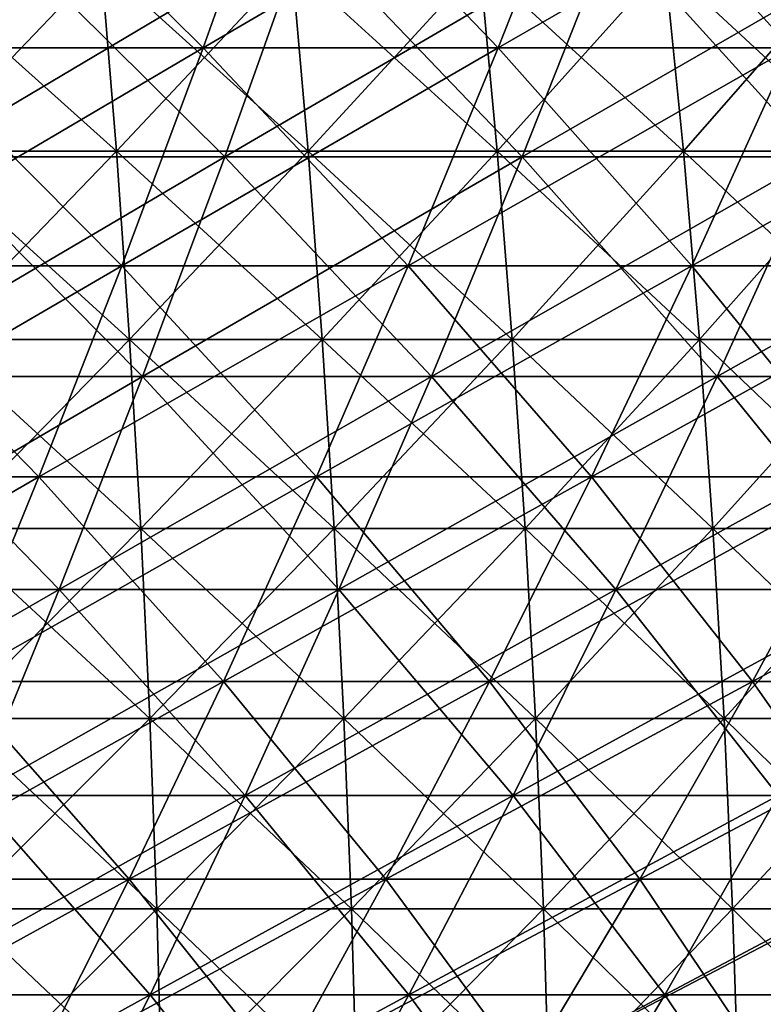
# Model space of a CAD drawing. Header units: millimetres. Extents: x -250 to 250, y -45 to 4150.
# Tile 607 of 656: x 38 to 49, y 3937 to 3952. Entities that reach past the tile are written whole.
import ezdxf

# ---------------------------------------------------------------- set-up
doc = ezdxf.new("R2010")
doc.units = ezdxf.units.MM
doc.header["$LTSCALE"] = 81.481481
for name, color, linetype in [('19', 7, 'CONTINUOUS'), ('20', 7, 'CONTINUOUS'), ('21', 7, 'CONTINUOUS'), ('22', 7, 'CONTINUOUS'), ('23', 7, 'CONTINUOUS'), ('24', 7, 'CONTINUOUS')]:
    doc.layers.add(name, color=color, linetype=linetype)

msp = doc.modelspace()

# ---------------------------------------------------------------- linework, layer by layer
at = {"layer": '19', "color": 7, "linetype": 'CONTINUOUS'}
for points in [[(41.023, 3949.927, -144.18), (36.563, 3949.927, -145.375), (42.222, 3953.287, -148.396), (41.023, 3949.927, -144.18)], [(42.222, 3953.287, -148.396), (36.563, 3949.927, -145.375), (37.632, 3953.287, -149.626), (42.222, 3953.287, -148.396)], [(45.443, 3949.927, -142.849), (41.023, 3949.927, -144.18), (46.772, 3953.287, -147.025), (45.443, 3949.927, -142.849)], [(46.772, 3953.287, -147.025), (41.023, 3949.927, -144.18), (42.222, 3953.287, -148.396), (46.772, 3953.287, -147.025)], [(49.821, 3949.927, -141.382), (45.443, 3949.927, -142.849), (51.278, 3953.287, -145.515), (49.821, 3949.927, -141.382)], [(51.278, 3953.287, -145.515), (45.443, 3949.927, -142.849), (46.772, 3953.287, -147.025), (51.278, 3953.287, -145.515)], [(39.803, 3946.665, -139.895), (35.477, 3946.665, -141.054), (41.023, 3949.927, -144.18), (39.803, 3946.665, -139.895)], [(41.023, 3949.927, -144.18), (35.477, 3946.665, -141.054), (36.563, 3949.927, -145.375), (41.023, 3949.927, -144.18)], [(44.093, 3946.665, -138.602), (39.803, 3946.665, -139.895), (45.443, 3949.927, -142.849), (44.093, 3946.665, -138.602)], [(45.443, 3949.927, -142.849), (39.803, 3946.665, -139.895), (41.023, 3949.927, -144.18), (45.443, 3949.927, -142.849)], [(48.34, 3946.665, -137.179), (44.093, 3946.665, -138.602), (49.821, 3949.927, -141.382), (48.34, 3946.665, -137.179)], [(49.821, 3949.927, -141.382), (44.093, 3946.665, -138.602), (45.443, 3949.927, -142.849), (49.821, 3949.927, -141.382)], [(52.541, 3946.665, -135.625), (48.34, 3946.665, -137.179), (54.151, 3949.927, -139.78), (52.541, 3946.665, -135.625)], [(54.151, 3949.927, -139.78), (48.34, 3946.665, -137.179), (49.821, 3949.927, -141.382), (54.151, 3949.927, -139.78)], [(38.565, 3943.502, -135.54), (34.372, 3943.502, -136.664), (39.803, 3946.665, -139.895), (38.565, 3943.502, -135.54)], [(39.803, 3946.665, -139.895), (34.372, 3943.502, -136.664), (35.477, 3946.665, -141.054), (39.803, 3946.665, -139.895)], [(42.72, 3943.502, -134.289), (38.565, 3943.502, -135.54), (44.093, 3946.665, -138.602), (42.72, 3943.502, -134.289)], [(44.093, 3946.665, -138.602), (38.565, 3943.502, -135.54), (39.803, 3946.665, -139.895), (44.093, 3946.665, -138.602)], [(46.835, 3943.502, -132.909), (42.72, 3943.502, -134.289), (48.34, 3946.665, -137.179), (46.835, 3943.502, -132.909)], [(48.34, 3946.665, -137.179), (42.72, 3943.502, -134.289), (44.093, 3946.665, -138.602), (48.34, 3946.665, -137.179)], [(50.906, 3943.502, -131.404), (46.835, 3943.502, -132.909), (52.541, 3946.665, -135.625), (50.906, 3943.502, -131.404)], [(52.541, 3946.665, -135.625), (46.835, 3943.502, -132.909), (48.34, 3946.665, -137.179), (52.541, 3946.665, -135.625)], [(37.307, 3940.439, -131.12), (33.251, 3940.439, -132.207), (38.565, 3943.502, -135.54), (37.307, 3940.439, -131.12)], [(38.565, 3943.502, -135.54), (33.251, 3940.439, -132.207), (34.372, 3943.502, -136.664), (38.565, 3943.502, -135.54)], [(41.327, 3940.439, -129.909), (37.307, 3940.439, -131.12), (42.72, 3943.502, -134.289), (41.327, 3940.439, -129.909)], [(42.72, 3943.502, -134.289), (37.307, 3940.439, -131.12), (38.565, 3943.502, -135.54), (42.72, 3943.502, -134.289)], [(45.308, 3940.439, -128.575), (41.327, 3940.439, -129.909), (46.835, 3943.502, -132.909), (45.308, 3940.439, -128.575)], [(46.835, 3943.502, -132.909), (41.327, 3940.439, -129.909), (42.72, 3943.502, -134.289), (46.835, 3943.502, -132.909)], [(49.246, 3940.439, -127.119), (45.308, 3940.439, -128.575), (50.906, 3943.502, -131.404), (49.246, 3940.439, -127.119)], [(50.906, 3943.502, -131.404), (45.308, 3940.439, -128.575), (46.835, 3943.502, -132.909), (50.906, 3943.502, -131.404)], [(39.914, 3937.479, -125.466), (36.031, 3937.479, -126.636), (41.327, 3940.439, -129.909), (39.914, 3937.479, -125.466)], [(41.327, 3940.439, -129.909), (36.031, 3937.479, -126.636), (37.307, 3940.439, -131.12), (41.327, 3940.439, -129.909)], [(43.759, 3937.479, -124.178), (39.914, 3937.479, -125.466), (45.308, 3940.439, -128.575), (43.759, 3937.479, -124.178)], [(45.308, 3940.439, -128.575), (39.914, 3937.479, -125.466), (41.327, 3940.439, -129.909), (45.308, 3940.439, -128.575)], [(47.562, 3937.479, -122.771), (43.759, 3937.479, -124.178), (49.246, 3940.439, -127.119), (47.562, 3937.479, -122.771)], [(49.246, 3940.439, -127.119), (43.759, 3937.479, -124.178), (45.308, 3940.439, -128.575), (49.246, 3940.439, -127.119)], [(51.32, 3937.479, -121.248), (47.562, 3937.479, -122.771), (53.137, 3940.439, -125.542), (51.32, 3937.479, -121.248)], [(53.137, 3940.439, -125.542), (47.562, 3937.479, -122.771), (49.246, 3940.439, -127.119), (53.137, 3940.439, -125.542)], [(38.481, 3934.623, -120.962), (34.738, 3934.623, -122.09), (39.914, 3937.479, -125.466), (38.481, 3934.623, -120.962)], [(39.914, 3937.479, -125.466), (34.738, 3934.623, -122.09), (36.031, 3937.479, -126.636), (39.914, 3937.479, -125.466)], [(42.188, 3934.623, -119.72), (38.481, 3934.623, -120.962), (43.759, 3937.479, -124.178), (42.188, 3934.623, -119.72)], [(43.759, 3937.479, -124.178), (38.481, 3934.623, -120.962), (39.914, 3937.479, -125.466), (43.759, 3937.479, -124.178)], [(45.854, 3934.623, -118.364), (42.188, 3934.623, -119.72), (47.562, 3937.479, -122.771), (45.854, 3934.623, -118.364)], [(47.562, 3937.479, -122.771), (42.188, 3934.623, -119.72), (43.759, 3937.479, -124.178), (47.562, 3937.479, -122.771)], [(49.478, 3934.623, -116.896), (45.854, 3934.623, -118.364), (51.32, 3937.479, -121.248), (49.478, 3934.623, -116.896)], [(51.32, 3937.479, -121.248), (45.854, 3934.623, -118.364), (47.562, 3937.479, -122.771), (51.32, 3937.479, -121.248)]]:
    msp.add_3dface(points, dxfattribs=at)
at = {"layer": '20', "color": 7, "linetype": 'CONTINUOUS'}
for points in [[(36.563, 3949.927, 145.375), (41.023, 3949.927, 144.18), (37.632, 3953.287, 149.626), (36.563, 3949.927, 145.375)], [(37.632, 3953.287, 149.626), (41.023, 3949.927, 144.18), (42.222, 3953.287, 148.396), (37.632, 3953.287, 149.626)], [(41.023, 3949.927, 144.18), (45.443, 3949.927, 142.849), (42.222, 3953.287, 148.396), (41.023, 3949.927, 144.18)], [(42.222, 3953.287, 148.396), (45.443, 3949.927, 142.849), (46.772, 3953.287, 147.025), (42.222, 3953.287, 148.396)], [(45.443, 3949.927, 142.849), (49.821, 3949.927, 141.382), (46.772, 3953.287, 147.025), (45.443, 3949.927, 142.849)], [(46.772, 3953.287, 147.025), (49.821, 3949.927, 141.382), (51.278, 3953.287, 145.515), (46.772, 3953.287, 147.025)], [(35.477, 3946.665, 141.054), (39.803, 3946.665, 139.895), (36.563, 3949.927, 145.375), (35.477, 3946.665, 141.054)], [(36.563, 3949.927, 145.375), (39.803, 3946.665, 139.895), (41.023, 3949.927, 144.18), (36.563, 3949.927, 145.375)], [(39.803, 3946.665, 139.895), (44.093, 3946.665, 138.602), (41.023, 3949.927, 144.18), (39.803, 3946.665, 139.895)], [(41.023, 3949.927, 144.18), (44.093, 3946.665, 138.602), (45.443, 3949.927, 142.849), (41.023, 3949.927, 144.18)], [(44.093, 3946.665, 138.602), (48.34, 3946.665, 137.179), (45.443, 3949.927, 142.849), (44.093, 3946.665, 138.602)], [(45.443, 3949.927, 142.849), (48.34, 3946.665, 137.179), (49.821, 3949.927, 141.382), (45.443, 3949.927, 142.849)], [(48.34, 3946.665, 137.179), (52.541, 3946.665, 135.625), (49.821, 3949.927, 141.382), (48.34, 3946.665, 137.179)], [(34.372, 3943.502, 136.664), (38.565, 3943.502, 135.54), (35.477, 3946.665, 141.054), (34.372, 3943.502, 136.664)], [(35.477, 3946.665, 141.054), (38.565, 3943.502, 135.54), (39.803, 3946.665, 139.895), (35.477, 3946.665, 141.054)], [(38.565, 3943.502, 135.54), (42.72, 3943.502, 134.289), (39.803, 3946.665, 139.895), (38.565, 3943.502, 135.54)], [(39.803, 3946.665, 139.895), (42.72, 3943.502, 134.289), (44.093, 3946.665, 138.602), (39.803, 3946.665, 139.895)], [(42.72, 3943.502, 134.289), (46.835, 3943.502, 132.909), (44.093, 3946.665, 138.602), (42.72, 3943.502, 134.289)], [(44.093, 3946.665, 138.602), (46.835, 3943.502, 132.909), (48.34, 3946.665, 137.179), (44.093, 3946.665, 138.602)], [(46.835, 3943.502, 132.909), (50.906, 3943.502, 131.404), (48.34, 3946.665, 137.179), (46.835, 3943.502, 132.909)], [(48.34, 3946.665, 137.179), (50.906, 3943.502, 131.404), (52.541, 3946.665, 135.625), (48.34, 3946.665, 137.179)], [(34.372, 3943.502, 136.664), (37.307, 3940.439, 131.12), (38.565, 3943.502, 135.54), (34.372, 3943.502, 136.664)], [(37.307, 3940.439, 131.12), (41.327, 3940.439, 129.909), (38.565, 3943.502, 135.54), (37.307, 3940.439, 131.12)], [(38.565, 3943.502, 135.54), (41.327, 3940.439, 129.909), (42.72, 3943.502, 134.289), (38.565, 3943.502, 135.54)], [(41.327, 3940.439, 129.909), (45.308, 3940.439, 128.575), (42.72, 3943.502, 134.289), (41.327, 3940.439, 129.909)], [(42.72, 3943.502, 134.289), (45.308, 3940.439, 128.575), (46.835, 3943.502, 132.909), (42.72, 3943.502, 134.289)], [(45.308, 3940.439, 128.575), (49.246, 3940.439, 127.119), (46.835, 3943.502, 132.909), (45.308, 3940.439, 128.575)], [(46.835, 3943.502, 132.909), (49.246, 3940.439, 127.119), (50.906, 3943.502, 131.404), (46.835, 3943.502, 132.909)], [(36.031, 3937.479, 126.636), (39.914, 3937.479, 125.466), (37.307, 3940.439, 131.12), (36.031, 3937.479, 126.636)], [(37.307, 3940.439, 131.12), (39.914, 3937.479, 125.466), (41.327, 3940.439, 129.909), (37.307, 3940.439, 131.12)], [(39.914, 3937.479, 125.466), (43.759, 3937.479, 124.178), (41.327, 3940.439, 129.909), (39.914, 3937.479, 125.466)], [(41.327, 3940.439, 129.909), (43.759, 3937.479, 124.178), (45.308, 3940.439, 128.575), (41.327, 3940.439, 129.909)], [(43.759, 3937.479, 124.178), (47.562, 3937.479, 122.771), (45.308, 3940.439, 128.575), (43.759, 3937.479, 124.178)], [(45.308, 3940.439, 128.575), (47.562, 3937.479, 122.771), (49.246, 3940.439, 127.119), (45.308, 3940.439, 128.575)], [(47.562, 3937.479, 122.771), (51.32, 3937.479, 121.248), (49.246, 3940.439, 127.119), (47.562, 3937.479, 122.771)], [(34.738, 3934.623, 122.09), (38.481, 3934.623, 120.962), (36.031, 3937.479, 126.636), (34.738, 3934.623, 122.09)], [(36.031, 3937.479, 126.636), (38.481, 3934.623, 120.962), (39.914, 3937.479, 125.466), (36.031, 3937.479, 126.636)], [(38.481, 3934.623, 120.962), (42.188, 3934.623, 119.72), (39.914, 3937.479, 125.466), (38.481, 3934.623, 120.962)], [(39.914, 3937.479, 125.466), (42.188, 3934.623, 119.72), (43.759, 3937.479, 124.178), (39.914, 3937.479, 125.466)], [(42.188, 3934.623, 119.72), (45.854, 3934.623, 118.364), (43.759, 3937.479, 124.178), (42.188, 3934.623, 119.72)], [(43.759, 3937.479, 124.178), (45.854, 3934.623, 118.364), (47.562, 3937.479, 122.771), (43.759, 3937.479, 124.178)], [(45.854, 3934.623, 118.364), (49.478, 3934.623, 116.896), (47.562, 3937.479, 122.771), (45.854, 3934.623, 118.364)], [(47.562, 3937.479, 122.771), (49.478, 3934.623, 116.896), (51.32, 3937.479, 121.248), (47.562, 3937.479, 122.771)]]:
    msp.add_3dface(points, dxfattribs=at)
at = {"layer": '21', "color": 7, "linetype": 'CONTINUOUS'}
for points in [[(40.702, 3951.546, 143.051), (36.277, 3951.546, 144.237), (41.891, 3954.88, 147.232), (40.702, 3951.546, 143.051)], [(41.891, 3954.88, 147.232), (36.277, 3951.546, 144.237), (37.337, 3954.88, 148.452), (41.891, 3954.88, 147.232)], [(45.087, 3951.546, 141.73), (40.702, 3951.546, 143.051), (46.405, 3954.88, 145.872), (45.087, 3951.546, 141.73)], [(46.405, 3954.88, 145.872), (40.702, 3951.546, 143.051), (41.891, 3954.88, 147.232), (46.405, 3954.88, 145.872)], [(49.431, 3951.546, 140.274), (45.087, 3951.546, 141.73), (50.875, 3954.88, 144.374), (49.431, 3951.546, 140.274)], [(50.875, 3954.88, 144.374), (45.087, 3951.546, 141.73), (46.405, 3954.88, 145.872), (50.875, 3954.88, 144.374)], [(39.492, 3948.31, 138.8), (35.199, 3948.31, 139.951), (40.702, 3951.546, 143.051), (39.492, 3948.31, 138.8)], [(40.702, 3951.546, 143.051), (35.199, 3948.31, 139.951), (36.277, 3951.546, 144.237), (40.702, 3951.546, 143.051)], [(43.748, 3948.31, 137.518), (39.492, 3948.31, 138.8), (45.087, 3951.546, 141.73), (43.748, 3948.31, 137.518)], [(45.087, 3951.546, 141.73), (39.492, 3948.31, 138.8), (40.702, 3951.546, 143.051), (45.087, 3951.546, 141.73)], [(47.962, 3948.31, 136.106), (43.748, 3948.31, 137.518), (49.431, 3951.546, 140.274), (47.962, 3948.31, 136.106)], [(49.431, 3951.546, 140.274), (43.748, 3948.31, 137.518), (45.087, 3951.546, 141.73), (49.431, 3951.546, 140.274)], [(52.131, 3948.31, 134.564), (47.962, 3948.31, 136.106), (53.727, 3951.546, 138.685), (52.131, 3948.31, 134.564)], [(53.727, 3951.546, 138.685), (47.962, 3948.31, 136.106), (49.431, 3951.546, 140.274), (53.727, 3951.546, 138.685)], [(38.263, 3945.172, 134.482), (34.104, 3945.172, 135.597), (39.492, 3948.31, 138.8), (38.263, 3945.172, 134.482)], [(39.492, 3948.31, 138.8), (34.104, 3945.172, 135.597), (35.199, 3948.31, 139.951), (39.492, 3948.31, 138.8)], [(42.387, 3945.172, 133.24), (38.263, 3945.172, 134.482), (43.748, 3948.31, 137.518), (42.387, 3945.172, 133.24)], [(43.748, 3948.31, 137.518), (38.263, 3945.172, 134.482), (39.492, 3948.31, 138.8), (43.748, 3948.31, 137.518)], [(46.47, 3945.172, 131.872), (42.387, 3945.172, 133.24), (47.962, 3948.31, 136.106), (46.47, 3945.172, 131.872)], [(47.962, 3948.31, 136.106), (42.387, 3945.172, 133.24), (43.748, 3948.31, 137.518), (47.962, 3948.31, 136.106)], [(50.509, 3945.172, 130.378), (46.47, 3945.172, 131.872), (52.131, 3948.31, 134.564), (50.509, 3945.172, 130.378)], [(52.131, 3948.31, 134.564), (46.47, 3945.172, 131.872), (47.962, 3948.31, 136.106), (52.131, 3948.31, 134.564)], [(37.016, 3942.134, 130.098), (32.992, 3942.134, 131.176), (38.263, 3945.172, 134.482), (37.016, 3942.134, 130.098)], [(38.263, 3945.172, 134.482), (32.992, 3942.134, 131.176), (34.104, 3945.172, 135.597), (38.263, 3945.172, 134.482)], [(41.005, 3942.134, 128.897), (37.016, 3942.134, 130.098), (42.387, 3945.172, 133.24), (41.005, 3942.134, 128.897)], [(42.387, 3945.172, 133.24), (37.016, 3942.134, 130.098), (38.263, 3945.172, 134.482), (42.387, 3945.172, 133.24)], [(44.955, 3942.134, 127.573), (41.005, 3942.134, 128.897), (46.47, 3945.172, 131.872), (44.955, 3942.134, 127.573)], [(46.47, 3945.172, 131.872), (41.005, 3942.134, 128.897), (42.387, 3945.172, 133.24), (46.47, 3945.172, 131.872)], [(48.862, 3942.134, 126.128), (44.955, 3942.134, 127.573), (50.509, 3945.172, 130.378), (48.862, 3942.134, 126.128)], [(50.509, 3945.172, 130.378), (44.955, 3942.134, 127.573), (46.47, 3945.172, 131.872), (50.509, 3945.172, 130.378)], [(52.723, 3942.134, 124.563), (48.862, 3942.134, 126.128), (54.5, 3945.172, 128.761), (52.723, 3942.134, 124.563)], [(54.5, 3945.172, 128.761), (48.862, 3942.134, 126.128), (50.509, 3945.172, 130.378), (54.5, 3945.172, 128.761)], [(39.603, 3939.197, 124.49), (35.751, 3939.197, 125.651), (41.005, 3942.134, 128.897), (39.603, 3939.197, 124.49)], [(41.005, 3942.134, 128.897), (35.751, 3939.197, 125.651), (37.016, 3942.134, 130.098), (41.005, 3942.134, 128.897)], [(43.418, 3939.197, 123.212), (39.603, 3939.197, 124.49), (44.955, 3942.134, 127.573), (43.418, 3939.197, 123.212)], [(44.955, 3942.134, 127.573), (39.603, 3939.197, 124.49), (41.005, 3942.134, 128.897), (44.955, 3942.134, 127.573)], [(47.192, 3939.197, 121.816), (43.418, 3939.197, 123.212), (48.862, 3942.134, 126.128), (47.192, 3939.197, 121.816)], [(48.862, 3942.134, 126.128), (43.418, 3939.197, 123.212), (44.955, 3942.134, 127.573), (48.862, 3942.134, 126.128)], [(50.921, 3939.197, 120.305), (47.192, 3939.197, 121.816), (52.723, 3942.134, 124.563), (50.921, 3939.197, 120.305)], [(52.723, 3942.134, 124.563), (47.192, 3939.197, 121.816), (48.862, 3942.134, 126.128), (52.723, 3942.134, 124.563)], [(38.182, 3936.364, 120.023), (34.468, 3936.364, 121.142), (39.603, 3939.197, 124.49), (38.182, 3936.364, 120.023)], [(39.603, 3939.197, 124.49), (34.468, 3936.364, 121.142), (35.751, 3939.197, 125.651), (39.603, 3939.197, 124.49)], [(41.86, 3936.364, 118.791), (38.182, 3936.364, 120.023), (43.418, 3939.197, 123.212), (41.86, 3936.364, 118.791)], [(43.418, 3939.197, 123.212), (38.182, 3936.364, 120.023), (39.603, 3939.197, 124.49), (43.418, 3939.197, 123.212)], [(45.499, 3936.364, 117.445), (41.86, 3936.364, 118.791), (47.192, 3939.197, 121.816), (45.499, 3936.364, 117.445)], [(47.192, 3939.197, 121.816), (41.86, 3936.364, 118.791), (43.418, 3939.197, 123.212), (47.192, 3939.197, 121.816)], [(49.094, 3936.364, 115.988), (45.499, 3936.364, 117.445), (50.921, 3939.197, 120.305), (49.094, 3936.364, 115.988)], [(50.921, 3939.197, 120.305), (45.499, 3936.364, 117.445), (47.192, 3939.197, 121.816), (50.921, 3939.197, 120.305)]]:
    msp.add_3dface(points, dxfattribs=at)
at = {"layer": '22', "color": 7, "linetype": 'CONTINUOUS'}
for points in [[(36.277, 3951.546, -144.237), (40.702, 3951.546, -143.051), (37.337, 3954.88, -148.452), (36.277, 3951.546, -144.237)], [(37.337, 3954.88, -148.452), (40.702, 3951.546, -143.051), (41.891, 3954.88, -147.232), (37.337, 3954.88, -148.452)], [(40.702, 3951.546, -143.051), (45.087, 3951.546, -141.73), (41.891, 3954.88, -147.232), (40.702, 3951.546, -143.051)], [(41.891, 3954.88, -147.232), (45.087, 3951.546, -141.73), (46.405, 3954.88, -145.872), (41.891, 3954.88, -147.232)], [(45.087, 3951.546, -141.73), (49.431, 3951.546, -140.274), (46.405, 3954.88, -145.872), (45.087, 3951.546, -141.73)], [(46.405, 3954.88, -145.872), (49.431, 3951.546, -140.274), (50.875, 3954.88, -144.374), (46.405, 3954.88, -145.872)], [(35.199, 3948.31, -139.951), (39.492, 3948.31, -138.8), (36.277, 3951.546, -144.237), (35.199, 3948.31, -139.951)], [(36.277, 3951.546, -144.237), (39.492, 3948.31, -138.8), (40.702, 3951.546, -143.051), (36.277, 3951.546, -144.237)], [(39.492, 3948.31, -138.8), (43.748, 3948.31, -137.518), (40.702, 3951.546, -143.051), (39.492, 3948.31, -138.8)], [(40.702, 3951.546, -143.051), (43.748, 3948.31, -137.518), (45.087, 3951.546, -141.73), (40.702, 3951.546, -143.051)], [(43.748, 3948.31, -137.518), (47.962, 3948.31, -136.106), (45.087, 3951.546, -141.73), (43.748, 3948.31, -137.518)], [(45.087, 3951.546, -141.73), (47.962, 3948.31, -136.106), (49.431, 3951.546, -140.274), (45.087, 3951.546, -141.73)], [(47.962, 3948.31, -136.106), (52.131, 3948.31, -134.564), (49.431, 3951.546, -140.274), (47.962, 3948.31, -136.106)], [(34.104, 3945.172, -135.597), (38.263, 3945.172, -134.482), (35.199, 3948.31, -139.951), (34.104, 3945.172, -135.597)], [(35.199, 3948.31, -139.951), (38.263, 3945.172, -134.482), (39.492, 3948.31, -138.8), (35.199, 3948.31, -139.951)], [(38.263, 3945.172, -134.482), (42.387, 3945.172, -133.24), (39.492, 3948.31, -138.8), (38.263, 3945.172, -134.482)], [(39.492, 3948.31, -138.8), (42.387, 3945.172, -133.24), (43.748, 3948.31, -137.518), (39.492, 3948.31, -138.8)], [(42.387, 3945.172, -133.24), (46.47, 3945.172, -131.872), (43.748, 3948.31, -137.518), (42.387, 3945.172, -133.24)], [(43.748, 3948.31, -137.518), (46.47, 3945.172, -131.872), (47.962, 3948.31, -136.106), (43.748, 3948.31, -137.518)], [(46.47, 3945.172, -131.872), (50.509, 3945.172, -130.378), (47.962, 3948.31, -136.106), (46.47, 3945.172, -131.872)], [(47.962, 3948.31, -136.106), (50.509, 3945.172, -130.378), (52.131, 3948.31, -134.564), (47.962, 3948.31, -136.106)], [(34.104, 3945.172, -135.597), (37.016, 3942.134, -130.098), (38.263, 3945.172, -134.482), (34.104, 3945.172, -135.597)], [(37.016, 3942.134, -130.098), (41.005, 3942.134, -128.897), (38.263, 3945.172, -134.482), (37.016, 3942.134, -130.098)], [(38.263, 3945.172, -134.482), (41.005, 3942.134, -128.897), (42.387, 3945.172, -133.24), (38.263, 3945.172, -134.482)], [(41.005, 3942.134, -128.897), (44.955, 3942.134, -127.573), (42.387, 3945.172, -133.24), (41.005, 3942.134, -128.897)], [(42.387, 3945.172, -133.24), (44.955, 3942.134, -127.573), (46.47, 3945.172, -131.872), (42.387, 3945.172, -133.24)], [(44.955, 3942.134, -127.573), (48.862, 3942.134, -126.128), (46.47, 3945.172, -131.872), (44.955, 3942.134, -127.573)], [(46.47, 3945.172, -131.872), (48.862, 3942.134, -126.128), (50.509, 3945.172, -130.378), (46.47, 3945.172, -131.872)], [(48.862, 3942.134, -126.128), (52.723, 3942.134, -124.563), (50.509, 3945.172, -130.378), (48.862, 3942.134, -126.128)], [(35.751, 3939.197, -125.651), (39.603, 3939.197, -124.49), (37.016, 3942.134, -130.098), (35.751, 3939.197, -125.651)], [(37.016, 3942.134, -130.098), (39.603, 3939.197, -124.49), (41.005, 3942.134, -128.897), (37.016, 3942.134, -130.098)], [(39.603, 3939.197, -124.49), (43.418, 3939.197, -123.212), (41.005, 3942.134, -128.897), (39.603, 3939.197, -124.49)], [(41.005, 3942.134, -128.897), (43.418, 3939.197, -123.212), (44.955, 3942.134, -127.573), (41.005, 3942.134, -128.897)], [(43.418, 3939.197, -123.212), (47.192, 3939.197, -121.816), (44.955, 3942.134, -127.573), (43.418, 3939.197, -123.212)], [(44.955, 3942.134, -127.573), (47.192, 3939.197, -121.816), (48.862, 3942.134, -126.128), (44.955, 3942.134, -127.573)], [(47.192, 3939.197, -121.816), (50.921, 3939.197, -120.305), (48.862, 3942.134, -126.128), (47.192, 3939.197, -121.816)], [(48.862, 3942.134, -126.128), (50.921, 3939.197, -120.305), (52.723, 3942.134, -124.563), (48.862, 3942.134, -126.128)], [(34.468, 3936.364, -121.142), (38.182, 3936.364, -120.023), (35.751, 3939.197, -125.651), (34.468, 3936.364, -121.142)], [(35.751, 3939.197, -125.651), (38.182, 3936.364, -120.023), (39.603, 3939.197, -124.49), (35.751, 3939.197, -125.651)], [(38.182, 3936.364, -120.023), (41.86, 3936.364, -118.791), (39.603, 3939.197, -124.49), (38.182, 3936.364, -120.023)], [(39.603, 3939.197, -124.49), (41.86, 3936.364, -118.791), (43.418, 3939.197, -123.212), (39.603, 3939.197, -124.49)], [(41.86, 3936.364, -118.791), (45.499, 3936.364, -117.445), (43.418, 3939.197, -123.212), (41.86, 3936.364, -118.791)], [(43.418, 3939.197, -123.212), (45.499, 3936.364, -117.445), (47.192, 3939.197, -121.816), (43.418, 3939.197, -123.212)], [(45.499, 3936.364, -117.445), (49.094, 3936.364, -115.988), (47.192, 3939.197, -121.816), (45.499, 3936.364, -117.445)], [(47.192, 3939.197, -121.816), (49.094, 3936.364, -115.988), (50.921, 3939.197, -120.305), (47.192, 3939.197, -121.816)]]:
    msp.add_3dface(points, dxfattribs=at)
at = {"layer": '23', "color": 7, "linetype": 'CONTINUOUS'}
for points in [[(36.527, 3950.01, 94.288), (39.414, 3950.01, 93.118), (36.318, 3952.791, 93.748), (36.527, 3950.01, 94.288)], [(36.318, 3952.791, 93.748), (39.414, 3950.01, 93.118), (39.188, 3952.791, 92.585), (36.318, 3952.791, 93.748)], [(39.414, 3950.01, 93.118), (42.263, 3950.01, 91.86), (39.188, 3952.791, 92.585), (39.414, 3950.01, 93.118)], [(39.188, 3952.791, 92.585), (42.263, 3950.01, 91.86), (42.02, 3952.791, 91.334), (39.188, 3952.791, 92.585)], [(42.263, 3950.01, 91.86), (45.071, 3950.01, 90.515), (42.02, 3952.791, 91.334), (42.263, 3950.01, 91.86)], [(42.02, 3952.791, 91.334), (45.071, 3950.01, 90.515), (44.813, 3952.791, 89.997), (42.02, 3952.791, 91.334)], [(45.071, 3950.01, 90.515), (47.837, 3950.01, 89.084), (44.813, 3952.791, 89.997), (45.071, 3950.01, 90.515)], [(44.813, 3952.791, 89.997), (47.837, 3950.01, 89.084), (47.563, 3952.791, 88.574), (44.813, 3952.791, 89.997)], [(47.837, 3950.01, 89.084), (50.558, 3950.01, 87.569), (47.563, 3952.791, 88.574), (47.837, 3950.01, 89.084)], [(47.563, 3952.791, 88.574), (50.558, 3950.01, 87.569), (50.268, 3952.791, 87.067), (47.563, 3952.791, 88.574)], [(36.709, 3947.213, 94.756), (39.609, 3947.213, 93.581), (36.527, 3950.01, 94.288), (36.709, 3947.213, 94.756)], [(36.527, 3950.01, 94.288), (39.609, 3947.213, 93.581), (39.414, 3950.01, 93.118), (36.527, 3950.01, 94.288)], [(39.609, 3947.213, 93.581), (42.472, 3947.213, 92.317), (39.414, 3950.01, 93.118), (39.609, 3947.213, 93.581)], [(39.414, 3950.01, 93.118), (42.472, 3947.213, 92.317), (42.263, 3950.01, 91.86), (39.414, 3950.01, 93.118)], [(42.472, 3947.213, 92.317), (45.295, 3947.213, 90.965), (42.263, 3950.01, 91.86), (42.472, 3947.213, 92.317)], [(42.263, 3950.01, 91.86), (45.295, 3947.213, 90.965), (45.071, 3950.01, 90.515), (42.263, 3950.01, 91.86)], [(45.295, 3947.213, 90.965), (48.075, 3947.213, 89.527), (45.071, 3950.01, 90.515), (45.295, 3947.213, 90.965)], [(45.071, 3950.01, 90.515), (48.075, 3947.213, 89.527), (47.837, 3950.01, 89.084), (45.071, 3950.01, 90.515)], [(48.075, 3947.213, 89.527), (50.809, 3947.213, 88.004), (47.837, 3950.01, 89.084), (48.075, 3947.213, 89.527)], [(47.837, 3950.01, 89.084), (50.809, 3947.213, 88.004), (50.558, 3950.01, 87.569), (47.837, 3950.01, 89.084)], [(36.862, 3944.404, 95.153), (39.775, 3944.404, 93.972), (36.709, 3947.213, 94.756), (36.862, 3944.404, 95.153)], [(36.709, 3947.213, 94.756), (39.775, 3944.404, 93.972), (39.609, 3947.213, 93.581), (36.709, 3947.213, 94.756)], [(39.775, 3944.404, 93.972), (42.65, 3944.404, 92.703), (39.609, 3947.213, 93.581), (39.775, 3944.404, 93.972)], [(39.609, 3947.213, 93.581), (42.65, 3944.404, 92.703), (42.472, 3947.213, 92.317), (39.609, 3947.213, 93.581)], [(42.65, 3944.404, 92.703), (45.485, 3944.404, 91.346), (42.472, 3947.213, 92.317), (42.65, 3944.404, 92.703)], [(42.472, 3947.213, 92.317), (45.485, 3944.404, 91.346), (45.295, 3947.213, 90.965), (42.472, 3947.213, 92.317)], [(45.485, 3944.404, 91.346), (48.276, 3944.404, 89.902), (45.295, 3947.213, 90.965), (45.485, 3944.404, 91.346)], [(45.295, 3947.213, 90.965), (48.276, 3944.404, 89.902), (48.075, 3947.213, 89.527), (45.295, 3947.213, 90.965)], [(48.276, 3944.404, 89.902), (51.022, 3944.404, 88.372), (48.075, 3947.213, 89.527), (48.276, 3944.404, 89.902)], [(48.075, 3947.213, 89.527), (51.022, 3944.404, 88.372), (50.809, 3947.213, 88.004), (48.075, 3947.213, 89.527)], [(36.988, 3941.584, 95.477), (39.911, 3941.584, 94.292), (36.862, 3944.404, 95.153), (36.988, 3941.584, 95.477)], [(36.862, 3944.404, 95.153), (39.911, 3941.584, 94.292), (39.775, 3944.404, 93.972), (36.862, 3944.404, 95.153)], [(39.911, 3941.584, 94.292), (42.795, 3941.584, 93.019), (39.775, 3944.404, 93.972), (39.911, 3941.584, 94.292)], [(39.775, 3944.404, 93.972), (42.795, 3941.584, 93.019), (42.65, 3944.404, 92.703), (39.775, 3944.404, 93.972)], [(42.795, 3941.584, 93.019), (45.64, 3941.584, 91.657), (42.65, 3944.404, 92.703), (42.795, 3941.584, 93.019)], [(42.65, 3944.404, 92.703), (45.64, 3941.584, 91.657), (45.485, 3944.404, 91.346), (42.65, 3944.404, 92.703)], [(45.64, 3941.584, 91.657), (48.441, 3941.584, 90.208), (45.485, 3944.404, 91.346), (45.64, 3941.584, 91.657)], [(45.485, 3944.404, 91.346), (48.441, 3941.584, 90.208), (48.276, 3944.404, 89.902), (45.485, 3944.404, 91.346)], [(48.441, 3941.584, 90.208), (51.195, 3941.584, 88.673), (48.276, 3944.404, 89.902), (48.441, 3941.584, 90.208)], [(48.276, 3944.404, 89.902), (51.195, 3941.584, 88.673), (51.022, 3944.404, 88.372), (48.276, 3944.404, 89.902)], [(37.085, 3938.756, 95.728), (40.016, 3938.756, 94.541), (36.988, 3941.584, 95.477), (37.085, 3938.756, 95.728)], [(36.988, 3941.584, 95.477), (40.016, 3938.756, 94.541), (39.911, 3941.584, 94.292), (36.988, 3941.584, 95.477)], [(40.016, 3938.756, 94.541), (42.908, 3938.756, 93.264), (39.911, 3941.584, 94.292), (40.016, 3938.756, 94.541)], [(39.911, 3941.584, 94.292), (42.908, 3938.756, 93.264), (42.795, 3941.584, 93.019), (39.911, 3941.584, 94.292)], [(42.908, 3938.756, 93.264), (45.76, 3938.756, 91.898), (42.795, 3941.584, 93.019), (42.908, 3938.756, 93.264)], [(42.795, 3941.584, 93.019), (45.76, 3938.756, 91.898), (45.64, 3941.584, 91.657), (42.795, 3941.584, 93.019)], [(45.76, 3938.756, 91.898), (48.568, 3938.756, 90.445), (45.64, 3941.584, 91.657), (45.76, 3938.756, 91.898)], [(45.64, 3941.584, 91.657), (48.568, 3938.756, 90.445), (48.441, 3941.584, 90.208), (45.64, 3941.584, 91.657)], [(48.568, 3938.756, 90.445), (51.33, 3938.756, 88.907), (48.441, 3941.584, 90.208), (48.568, 3938.756, 90.445)], [(48.441, 3941.584, 90.208), (51.33, 3938.756, 88.907), (51.195, 3941.584, 88.673), (48.441, 3941.584, 90.208)], [(37.154, 3935.921, 95.907), (40.09, 3935.921, 94.717), (37.085, 3938.756, 95.728), (37.154, 3935.921, 95.907)], [(37.085, 3938.756, 95.728), (40.09, 3935.921, 94.717), (40.016, 3938.756, 94.541), (37.085, 3938.756, 95.728)], [(40.09, 3935.921, 94.717), (42.988, 3935.921, 93.437), (40.016, 3938.756, 94.541), (40.09, 3935.921, 94.717)], [(40.016, 3938.756, 94.541), (42.988, 3935.921, 93.437), (42.908, 3938.756, 93.264), (40.016, 3938.756, 94.541)], [(42.988, 3935.921, 93.437), (45.845, 3935.921, 92.069), (42.908, 3938.756, 93.264), (42.988, 3935.921, 93.437)], [(42.908, 3938.756, 93.264), (45.845, 3935.921, 92.069), (45.76, 3938.756, 91.898), (42.908, 3938.756, 93.264)], [(45.845, 3935.921, 92.069), (48.659, 3935.921, 90.614), (45.76, 3938.756, 91.898), (45.845, 3935.921, 92.069)], [(45.76, 3938.756, 91.898), (48.659, 3935.921, 90.614), (48.568, 3938.756, 90.445), (45.76, 3938.756, 91.898)], [(48.659, 3935.921, 90.614), (51.426, 3935.921, 89.072), (48.568, 3938.756, 90.445), (48.659, 3935.921, 90.614)], [(48.568, 3938.756, 90.445), (51.426, 3935.921, 89.072), (51.33, 3938.756, 88.907), (48.568, 3938.756, 90.445)]]:
    msp.add_3dface(points, dxfattribs=at)
at = {"layer": '24', "color": 7, "linetype": 'CONTINUOUS'}
for points in [[(39.188, 3952.791, -92.585), (36.527, 3950.01, -94.288), (36.318, 3952.791, -93.748), (39.188, 3952.791, -92.585)], [(39.414, 3950.01, -93.118), (36.527, 3950.01, -94.288), (39.188, 3952.791, -92.585), (39.414, 3950.01, -93.118)], [(42.02, 3952.791, -91.334), (39.414, 3950.01, -93.118), (39.188, 3952.791, -92.585), (42.02, 3952.791, -91.334)], [(42.263, 3950.01, -91.86), (39.414, 3950.01, -93.118), (42.02, 3952.791, -91.334), (42.263, 3950.01, -91.86)], [(44.813, 3952.791, -89.997), (42.263, 3950.01, -91.86), (42.02, 3952.791, -91.334), (44.813, 3952.791, -89.997)], [(45.071, 3950.01, -90.515), (42.263, 3950.01, -91.86), (44.813, 3952.791, -89.997), (45.071, 3950.01, -90.515)], [(47.563, 3952.791, -88.574), (45.071, 3950.01, -90.515), (44.813, 3952.791, -89.997), (47.563, 3952.791, -88.574)], [(47.837, 3950.01, -89.084), (45.071, 3950.01, -90.515), (47.563, 3952.791, -88.574), (47.837, 3950.01, -89.084)], [(50.268, 3952.791, -87.067), (47.837, 3950.01, -89.084), (47.563, 3952.791, -88.574), (50.268, 3952.791, -87.067)], [(50.558, 3950.01, -87.569), (47.837, 3950.01, -89.084), (50.268, 3952.791, -87.067), (50.558, 3950.01, -87.569)], [(39.414, 3950.01, -93.118), (36.709, 3947.213, -94.756), (36.527, 3950.01, -94.288), (39.414, 3950.01, -93.118)], [(39.609, 3947.213, -93.581), (36.709, 3947.213, -94.756), (39.414, 3950.01, -93.118), (39.609, 3947.213, -93.581)], [(42.263, 3950.01, -91.86), (39.609, 3947.213, -93.581), (39.414, 3950.01, -93.118), (42.263, 3950.01, -91.86)], [(42.472, 3947.213, -92.317), (39.609, 3947.213, -93.581), (42.263, 3950.01, -91.86), (42.472, 3947.213, -92.317)], [(45.071, 3950.01, -90.515), (42.472, 3947.213, -92.317), (42.263, 3950.01, -91.86), (45.071, 3950.01, -90.515)], [(45.295, 3947.213, -90.965), (42.472, 3947.213, -92.317), (45.071, 3950.01, -90.515), (45.295, 3947.213, -90.965)], [(47.837, 3950.01, -89.084), (45.295, 3947.213, -90.965), (45.071, 3950.01, -90.515), (47.837, 3950.01, -89.084)], [(48.075, 3947.213, -89.527), (45.295, 3947.213, -90.965), (47.837, 3950.01, -89.084), (48.075, 3947.213, -89.527)], [(50.558, 3950.01, -87.569), (48.075, 3947.213, -89.527), (47.837, 3950.01, -89.084), (50.558, 3950.01, -87.569)], [(50.809, 3947.213, -88.004), (48.075, 3947.213, -89.527), (50.558, 3950.01, -87.569), (50.809, 3947.213, -88.004)], [(39.609, 3947.213, -93.581), (36.862, 3944.404, -95.153), (36.709, 3947.213, -94.756), (39.609, 3947.213, -93.581)], [(39.775, 3944.404, -93.972), (36.862, 3944.404, -95.153), (39.609, 3947.213, -93.581), (39.775, 3944.404, -93.972)], [(42.472, 3947.213, -92.317), (39.775, 3944.404, -93.972), (39.609, 3947.213, -93.581), (42.472, 3947.213, -92.317)], [(42.65, 3944.404, -92.703), (39.775, 3944.404, -93.972), (42.472, 3947.213, -92.317), (42.65, 3944.404, -92.703)], [(45.295, 3947.213, -90.965), (42.65, 3944.404, -92.703), (42.472, 3947.213, -92.317), (45.295, 3947.213, -90.965)], [(45.485, 3944.404, -91.346), (42.65, 3944.404, -92.703), (45.295, 3947.213, -90.965), (45.485, 3944.404, -91.346)], [(48.075, 3947.213, -89.527), (45.485, 3944.404, -91.346), (45.295, 3947.213, -90.965), (48.075, 3947.213, -89.527)], [(48.276, 3944.404, -89.902), (45.485, 3944.404, -91.346), (48.075, 3947.213, -89.527), (48.276, 3944.404, -89.902)], [(50.809, 3947.213, -88.004), (48.276, 3944.404, -89.902), (48.075, 3947.213, -89.527), (50.809, 3947.213, -88.004)], [(51.022, 3944.404, -88.372), (48.276, 3944.404, -89.902), (50.809, 3947.213, -88.004), (51.022, 3944.404, -88.372)], [(39.775, 3944.404, -93.972), (36.988, 3941.584, -95.477), (36.862, 3944.404, -95.153), (39.775, 3944.404, -93.972)], [(39.911, 3941.584, -94.292), (36.988, 3941.584, -95.477), (39.775, 3944.404, -93.972), (39.911, 3941.584, -94.292)], [(42.65, 3944.404, -92.703), (39.911, 3941.584, -94.292), (39.775, 3944.404, -93.972), (42.65, 3944.404, -92.703)], [(42.795, 3941.584, -93.019), (39.911, 3941.584, -94.292), (42.65, 3944.404, -92.703), (42.795, 3941.584, -93.019)], [(45.485, 3944.404, -91.346), (42.795, 3941.584, -93.019), (42.65, 3944.404, -92.703), (45.485, 3944.404, -91.346)], [(45.64, 3941.584, -91.657), (42.795, 3941.584, -93.019), (45.485, 3944.404, -91.346), (45.64, 3941.584, -91.657)], [(48.276, 3944.404, -89.902), (45.64, 3941.584, -91.657), (45.485, 3944.404, -91.346), (48.276, 3944.404, -89.902)], [(48.441, 3941.584, -90.208), (45.64, 3941.584, -91.657), (48.276, 3944.404, -89.902), (48.441, 3941.584, -90.208)], [(51.022, 3944.404, -88.372), (48.441, 3941.584, -90.208), (48.276, 3944.404, -89.902), (51.022, 3944.404, -88.372)], [(51.195, 3941.584, -88.673), (48.441, 3941.584, -90.208), (51.022, 3944.404, -88.372), (51.195, 3941.584, -88.673)], [(39.911, 3941.584, -94.292), (37.085, 3938.756, -95.728), (36.988, 3941.584, -95.477), (39.911, 3941.584, -94.292)], [(40.016, 3938.756, -94.541), (37.085, 3938.756, -95.728), (39.911, 3941.584, -94.292), (40.016, 3938.756, -94.541)], [(42.795, 3941.584, -93.019), (40.016, 3938.756, -94.541), (39.911, 3941.584, -94.292), (42.795, 3941.584, -93.019)], [(42.908, 3938.756, -93.264), (40.016, 3938.756, -94.541), (42.795, 3941.584, -93.019), (42.908, 3938.756, -93.264)], [(45.64, 3941.584, -91.657), (42.908, 3938.756, -93.264), (42.795, 3941.584, -93.019), (45.64, 3941.584, -91.657)], [(45.76, 3938.756, -91.898), (42.908, 3938.756, -93.264), (45.64, 3941.584, -91.657), (45.76, 3938.756, -91.898)], [(48.441, 3941.584, -90.208), (45.76, 3938.756, -91.898), (45.64, 3941.584, -91.657), (48.441, 3941.584, -90.208)], [(48.568, 3938.756, -90.445), (45.76, 3938.756, -91.898), (48.441, 3941.584, -90.208), (48.568, 3938.756, -90.445)], [(51.195, 3941.584, -88.673), (48.568, 3938.756, -90.445), (48.441, 3941.584, -90.208), (51.195, 3941.584, -88.673)], [(51.33, 3938.756, -88.907), (48.568, 3938.756, -90.445), (51.195, 3941.584, -88.673), (51.33, 3938.756, -88.907)], [(40.016, 3938.756, -94.541), (37.154, 3935.921, -95.907), (37.085, 3938.756, -95.728), (40.016, 3938.756, -94.541)], [(40.09, 3935.921, -94.717), (37.154, 3935.921, -95.907), (40.016, 3938.756, -94.541), (40.09, 3935.921, -94.717)], [(42.908, 3938.756, -93.264), (40.09, 3935.921, -94.717), (40.016, 3938.756, -94.541), (42.908, 3938.756, -93.264)], [(42.988, 3935.921, -93.437), (40.09, 3935.921, -94.717), (42.908, 3938.756, -93.264), (42.988, 3935.921, -93.437)], [(45.76, 3938.756, -91.898), (42.988, 3935.921, -93.437), (42.908, 3938.756, -93.264), (45.76, 3938.756, -91.898)], [(45.845, 3935.921, -92.069), (42.988, 3935.921, -93.437), (45.76, 3938.756, -91.898), (45.845, 3935.921, -92.069)], [(48.568, 3938.756, -90.445), (45.845, 3935.921, -92.069), (45.76, 3938.756, -91.898), (48.568, 3938.756, -90.445)], [(48.659, 3935.921, -90.614), (45.845, 3935.921, -92.069), (48.568, 3938.756, -90.445), (48.659, 3935.921, -90.614)], [(51.33, 3938.756, -88.907), (48.659, 3935.921, -90.614), (48.568, 3938.756, -90.445), (51.33, 3938.756, -88.907)], [(51.426, 3935.921, -89.072), (48.659, 3935.921, -90.614), (51.33, 3938.756, -88.907), (51.426, 3935.921, -89.072)]]:
    msp.add_3dface(points, dxfattribs=at)

doc.saveas('drawing.dxf')
